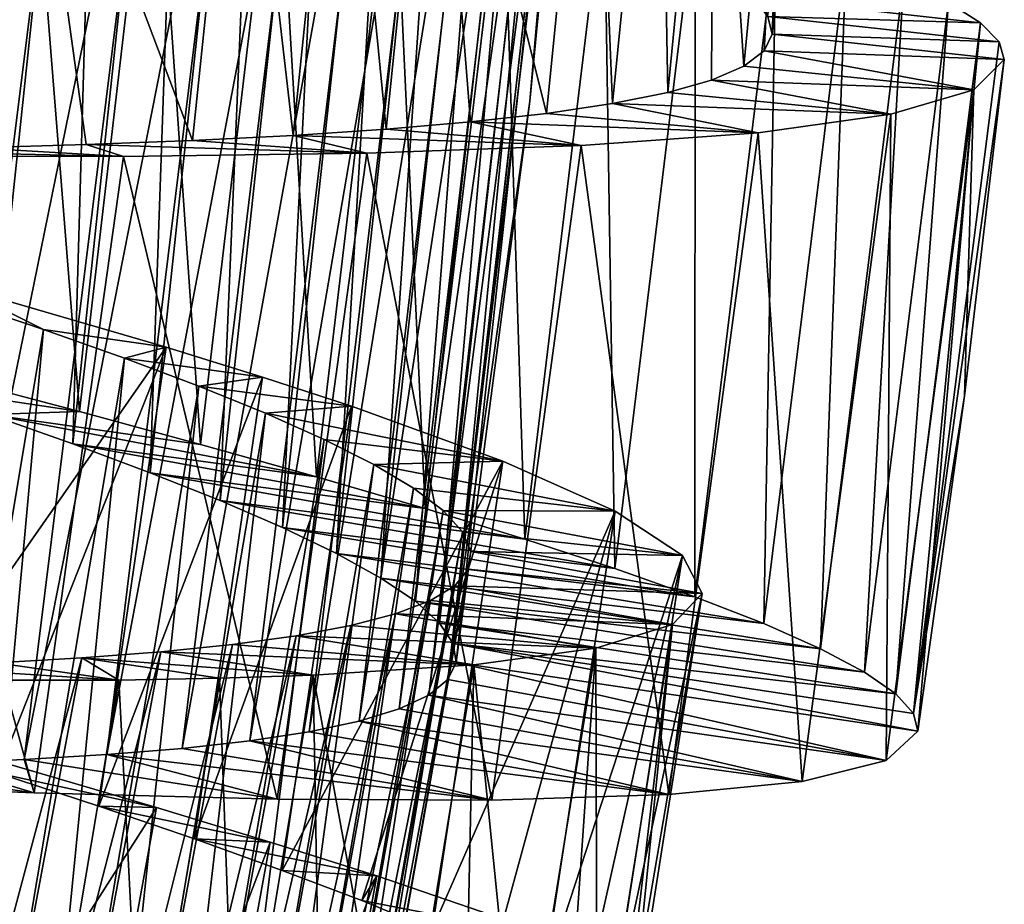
# Model space of a CAD drawing. Header units: millimetres. Extents: x -182 to 217, y -96 to 236.
# Tile 363 of 458: x 158.68 to 163.74, y -30.41 to -25.87. Entities that reach past the tile are written whole.
import ezdxf

# ---------------------------------------------------------------- set-up
doc = ezdxf.new("R2010")
doc.units = ezdxf.units.MM
doc.header["$LTSCALE"] = 52.148148
for name, color, linetype in [('966', 7, 'CONTINUOUS'), ('967', 7, 'CONTINUOUS'), ('968', 7, 'CONTINUOUS'), ('986', 7, 'CONTINUOUS'), ('987', 7, 'CONTINUOUS'), ('988', 7, 'CONTINUOUS'), ('993', 7, 'CONTINUOUS'), ('994', 7, 'CONTINUOUS'), ('995', 7, 'CONTINUOUS'), ('996', 7, 'CONTINUOUS'), ('998', 7, 'CONTINUOUS')]:
    doc.layers.add(name, color=color, linetype=linetype)

msp = doc.modelspace()

# ---------------------------------------------------------------- linework, layer by layer
at = {"layer": '966', "color": 7, "linetype": 'CONTINUOUS', "true_color": 0xaaaaaa}
for points in [[(160.9261, -29.1689, 6), (163.1369, -29.6724, 7.3858), (160.8843, -29.2568, 6.5083), (160.9261, -29.1689, 6)], [(163.2999, -29.5226, 6), (163.1369, -29.6724, 7.3858), (160.9261, -29.1689, 6), (163.2999, -29.5226, 6)], [(160.8843, -29.2568, 6.5083), (163.1369, -29.6724, 7.3858), (160.7861, -29.3369, 7.014), (160.8843, -29.2568, 6.5083)], [(160.7861, -29.3369, 7.014), (162.7055, -29.7807, 8.7179), (160.6337, -29.4082, 7.5057), (160.7861, -29.3369, 7.014)], [(163.1369, -29.6724, 7.3858), (162.7055, -29.7807, 8.7179), (160.7861, -29.3369, 7.014), (163.1369, -29.6724, 7.3858)], [(160.6337, -29.4082, 7.5057), (162.7055, -29.7807, 8.7179), (160.4286, -29.4708, 7.9772), (160.6337, -29.4082, 7.5057)], [(160.4286, -29.4708, 7.9772), (162.0202, -29.848, 9.9423), (160.1719, -29.5253, 8.4261), (160.4286, -29.4708, 7.9772)], [(162.7055, -29.7807, 8.7179), (162.0202, -29.848, 9.9423), (160.4286, -29.4708, 7.9772), (162.7055, -29.7807, 8.7179)], [(160.1719, -29.5253, 8.4261), (162.0202, -29.848, 9.9423), (159.8669, -29.572, 8.846), (160.1719, -29.5253, 8.4261)], [(159.8669, -29.572, 8.846), (161.11, -29.8772, 11.0098), (159.5192, -29.6109, 9.2291), (159.8669, -29.572, 8.846)], [(162.0202, -29.848, 9.9423), (161.11, -29.8772, 11.0098), (159.8669, -29.572, 8.846), (162.0202, -29.848, 9.9423)], [(159.1315, -29.6428, 9.572), (160.0066, -29.8722, 11.8793), (158.7068, -29.6682, 9.8722), (159.1315, -29.6428, 9.572)], [(159.5192, -29.6109, 9.2291), (161.11, -29.8772, 11.0098), (159.1315, -29.6428, 9.572), (159.5192, -29.6109, 9.2291)], [(161.11, -29.8772, 11.0098), (160.0066, -29.8722, 11.8793), (159.1315, -29.6428, 9.572), (161.11, -29.8772, 11.0098)], [(158.7574, -29.8391, 12.5152), (157.4064, -29.7846, 12.8929), (157.7753, -29.7025, 10.3244), (158.7574, -29.8391, 12.5152)], [(158.2524, -29.6879, 10.1243), (158.7574, -29.8391, 12.5152), (157.7753, -29.7025, 10.3244), (158.2524, -29.6879, 10.1243)], [(158.7068, -29.6682, 9.8722), (158.7574, -29.8391, 12.5152), (158.2524, -29.6879, 10.1243), (158.7068, -29.6682, 9.8722)], [(160.0066, -29.8722, 11.8793), (158.7574, -29.8391, 12.5152), (158.7068, -29.6682, 9.8722), (160.0066, -29.8722, 11.8793)]]:
    msp.add_3dface(points, dxfattribs=at)
at = {"layer": '967', "color": 7, "linetype": 'CONTINUOUS', "true_color": 0xaaaaaa}
for points in [[(162.5508, -25.942, 6), (162.5096, -26.027, 6.6036), (163.7438, -26.0713, 6), (162.5508, -25.942, 6)], [(162.5096, -26.027, 6.6036), (162.4052, -26.1056, 7.205), (163.5869, -26.2275, 7.3858), (162.5096, -26.027, 6.6036)], [(163.7438, -26.0713, 6), (162.5096, -26.027, 6.6036), (163.5869, -26.2275, 7.3858), (163.7438, -26.0713, 6)], [(162.4052, -26.1056, 7.205), (162.2392, -26.177, 7.7922), (163.5869, -26.2275, 7.3858), (162.4052, -26.1056, 7.205)], [(162.2392, -26.177, 7.7922), (162.0139, -26.2411, 8.3575), (163.1602, -26.3529, 8.7179), (162.2392, -26.177, 7.7922)], [(163.5869, -26.2275, 7.3858), (162.2392, -26.177, 7.7922), (163.1602, -26.3529, 8.7179), (163.5869, -26.2275, 7.3858)], [(162.0139, -26.2411, 8.3575), (161.7303, -26.2982, 8.898), (163.1602, -26.3529, 8.7179), (162.0139, -26.2411, 8.3575)], [(161.7303, -26.2982, 8.898), (161.3906, -26.3487, 9.4089), (162.4782, -26.4476, 9.9423), (161.7303, -26.2982, 8.898)], [(163.1602, -26.3529, 8.7179), (161.7303, -26.2982, 8.898), (162.4782, -26.4476, 9.9423), (163.1602, -26.3529, 8.7179)], [(161.3906, -26.3487, 9.4089), (161.0013, -26.3924, 9.8808), (162.4782, -26.4476, 9.9423), (161.3906, -26.3487, 9.4089)], [(161.0013, -26.3924, 9.8808), (160.5672, -26.4297, 10.308), (161.5699, -26.5132, 11.0098), (161.0013, -26.3924, 9.8808)], [(162.4782, -26.4476, 9.9423), (161.0013, -26.3924, 9.8808), (161.5699, -26.5132, 11.0098), (162.4782, -26.4476, 9.9423)], [(160.0888, -26.4613, 10.6898), (159.5714, -26.4876, 11.0219), (160.4672, -26.5523, 11.8793), (160.0888, -26.4613, 10.6898)], [(160.5672, -26.4297, 10.308), (160.0888, -26.4613, 10.6898), (161.5699, -26.5132, 11.0098), (160.5672, -26.4297, 10.308)], [(161.5699, -26.5132, 11.0098), (160.0888, -26.4613, 10.6898), (160.4672, -26.5523, 11.8793), (161.5699, -26.5132, 11.0098)], [(159.0249, -26.5089, 11.2976), (158.4535, -26.526, 11.5148), (159.2176, -26.5692, 12.5152), (159.0249, -26.5089, 11.2976)], [(159.5714, -26.4876, 11.0219), (159.0249, -26.5089, 11.2976), (160.4672, -26.5523, 11.8793), (159.5714, -26.4876, 11.0219)], [(160.4672, -26.5523, 11.8793), (159.0249, -26.5089, 11.2976), (159.2176, -26.5692, 12.5152), (160.4672, -26.5523, 11.8793)], [(158.4535, -26.526, 11.5148), (157.8601, -26.5395, 11.6723), (159.2176, -26.5692, 12.5152), (158.4535, -26.526, 11.5148)], [(159.2176, -26.5692, 12.5152), (157.8601, -26.5395, 11.6723), (157.8655, -26.5687, 12.8929), (159.2176, -26.5692, 12.5152)], [(158.1357, -29.5487, -0.7369), (158.5719, -29.7377, 0.7021), (159.3868, -29.914, -0.2292), (158.1357, -29.5487, -0.7369)], [(158.5719, -29.7377, 0.7021), (159.0912, -29.9083, 0.9775), (159.3868, -29.914, -0.2292), (158.5719, -29.7377, 0.7021)], [(159.0912, -29.9083, 0.9775), (159.5816, -30.0757, 1.3095), (159.9713, -30.0924, 0.1207), (159.0912, -29.9083, 0.9775)], [(159.3868, -29.914, -0.2292), (159.0912, -29.9083, 0.9775), (159.9713, -30.0924, 0.1207), (159.3868, -29.914, -0.2292)], [(159.5816, -30.0757, 1.3095), (160.0334, -30.2377, 1.6917), (160.5189, -30.2661, 0.5294), (159.5816, -30.0757, 1.3095)], [(159.9713, -30.0924, 0.1207), (159.5816, -30.0757, 1.3095), (160.5189, -30.2661, 0.5294), (159.9713, -30.0924, 0.1207)], [(160.0334, -30.2377, 1.6917), (160.4415, -30.3931, 2.1199), (160.5189, -30.2661, 0.5294), (160.0334, -30.2377, 1.6917)], [(160.5189, -30.2661, 0.5294), (160.4415, -30.3931, 2.1199), (161.4737, -30.5929, 1.5002), (160.5189, -30.2661, 0.5294)], [(160.4415, -30.3931, 2.1199), (160.8039, -30.5422, 2.592), (161.4737, -30.5929, 1.5002), (160.4415, -30.3931, 2.1199)]]:
    msp.add_3dface(points, dxfattribs=at)
at = {"layer": '968', "color": 7, "linetype": 'CONTINUOUS', "true_color": 0xaaaaaa}
for points in [[(163.7438, -26.0713, 6), (163.5869, -26.2275, 7.3858), (163.5391, -27.7991, 6), (163.7438, -26.0713, 6)], [(163.1369, -29.6724, 7.3858), (163.2999, -29.5226, 6), (163.5869, -26.2275, 7.3858), (163.1369, -29.6724, 7.3858)], [(163.1369, -29.6724, 7.3858), (163.5869, -26.2275, 7.3858), (163.1602, -26.3529, 8.7179), (163.1369, -29.6724, 7.3858)], [(163.5869, -26.2275, 7.3858), (163.2999, -29.5226, 6), (163.5391, -27.7991, 6), (163.5869, -26.2275, 7.3858)], [(162.7055, -29.7807, 8.7179), (163.1602, -26.3529, 8.7179), (162.4782, -26.4476, 9.9423), (162.7055, -29.7807, 8.7179)], [(162.7055, -29.7807, 8.7179), (163.1369, -29.6724, 7.3858), (163.1602, -26.3529, 8.7179), (162.7055, -29.7807, 8.7179)], [(162.0202, -29.848, 9.9423), (162.4782, -26.4476, 9.9423), (161.5699, -26.5132, 11.0098), (162.0202, -29.848, 9.9423)], [(162.0202, -29.848, 9.9423), (162.7055, -29.7807, 8.7179), (162.4782, -26.4476, 9.9423), (162.0202, -29.848, 9.9423)], [(161.11, -29.8772, 11.0098), (161.5699, -26.5132, 11.0098), (160.4672, -26.5523, 11.8793), (161.11, -29.8772, 11.0098)], [(161.11, -29.8772, 11.0098), (162.0202, -29.848, 9.9423), (161.5699, -26.5132, 11.0098), (161.11, -29.8772, 11.0098)], [(160.0066, -29.8722, 11.8793), (160.4672, -26.5523, 11.8793), (159.2176, -26.5692, 12.5152), (160.0066, -29.8722, 11.8793)], [(160.0066, -29.8722, 11.8793), (161.11, -29.8772, 11.0098), (160.4672, -26.5523, 11.8793), (160.0066, -29.8722, 11.8793)], [(157.4064, -29.7846, 12.8929), (158.7574, -29.8391, 12.5152), (157.8655, -26.5687, 12.8929), (157.4064, -29.7846, 12.8929)], [(158.7574, -29.8391, 12.5152), (159.2176, -26.5692, 12.5152), (157.8655, -26.5687, 12.8929), (158.7574, -29.8391, 12.5152)], [(158.7574, -29.8391, 12.5152), (160.0066, -29.8722, 11.8793), (159.2176, -26.5692, 12.5152), (158.7574, -29.8391, 12.5152)], [(157.5572, -32.773, -0.7369), (158.1357, -29.5487, -0.7369), (159.3868, -29.914, -0.2292), (157.5572, -32.773, -0.7369)], [(158.7927, -33.1881, -0.2292), (157.5572, -32.773, -0.7369), (159.3868, -29.914, -0.2292), (158.7927, -33.1881, -0.2292)], [(158.7927, -33.1881, -0.2292), (159.3868, -29.914, -0.2292), (159.9713, -30.0924, 0.1207), (158.7927, -33.1881, -0.2292)], [(159.3695, -33.3897, 0.1207), (158.7927, -33.1881, -0.2292), (159.9713, -30.0924, 0.1207), (159.3695, -33.3897, 0.1207)], [(159.3695, -33.3897, 0.1207), (159.9713, -30.0924, 0.1207), (160.5189, -30.2661, 0.5294), (159.3695, -33.3897, 0.1207)], [(159.9098, -33.5852, 0.5294), (159.3695, -33.3897, 0.1207), (160.5189, -30.2661, 0.5294), (159.9098, -33.5852, 0.5294)], [(159.9098, -33.5852, 0.5294), (160.5189, -30.2661, 0.5294), (161.4737, -30.5929, 1.5002), (159.9098, -33.5852, 0.5294)]]:
    msp.add_3dface(points, dxfattribs=at)
at = {"layer": '986', "color": 7, "linetype": 'CONTINUOUS', "true_color": 0xaaaaaa}
for points in [[(161.3052, -26.2857, 6), (160.8843, -29.2568, 6.5083), (161.585, -23.3912, 6), (161.3052, -26.2857, 6)], [(161.585, -23.3912, 6), (160.8843, -29.2568, 6.5083), (161.5493, -23.4818, 6.5083), (161.585, -23.3912, 6)], [(160.8843, -29.2568, 6.5083), (160.7861, -29.3369, 7.014), (161.5493, -23.4818, 6.5083), (160.8843, -29.2568, 6.5083)], [(161.5493, -23.4818, 6.5083), (160.7861, -29.3369, 7.014), (161.4569, -23.5684, 7.014), (161.5493, -23.4818, 6.5083)], [(160.7861, -29.3369, 7.014), (160.6337, -29.4082, 7.5057), (161.4569, -23.5684, 7.014), (160.7861, -29.3369, 7.014)], [(161.4569, -23.5684, 7.014), (160.6337, -29.4082, 7.5057), (161.3097, -23.65, 7.5057), (161.4569, -23.5684, 7.014)], [(160.6337, -29.4082, 7.5057), (160.4286, -29.4708, 7.9772), (161.3097, -23.65, 7.5057), (160.6337, -29.4082, 7.5057)], [(161.3097, -23.65, 7.5057), (160.4286, -29.4708, 7.9772), (161.1094, -23.7266, 7.9772), (161.3097, -23.65, 7.5057)], [(160.4286, -29.4708, 7.9772), (160.1719, -29.5253, 8.4261), (161.1094, -23.7266, 7.9772), (160.4286, -29.4708, 7.9772)], [(161.1094, -23.7266, 7.9772), (160.1719, -29.5253, 8.4261), (160.857, -23.7986, 8.4261), (161.1094, -23.7266, 7.9772)], [(160.1719, -29.5253, 8.4261), (159.8669, -29.572, 8.846), (160.857, -23.7986, 8.4261), (160.1719, -29.5253, 8.4261)], [(160.857, -23.7986, 8.4261), (159.8669, -29.572, 8.846), (160.556, -23.8662, 8.846), (160.857, -23.7986, 8.4261)], [(159.8669, -29.572, 8.846), (159.5192, -29.6109, 9.2291), (160.556, -23.8662, 8.846), (159.8669, -29.572, 8.846)], [(160.556, -23.8662, 8.846), (159.5192, -29.6109, 9.2291), (160.2117, -23.9289, 9.2291), (160.556, -23.8662, 8.846)], [(159.5192, -29.6109, 9.2291), (159.1315, -29.6428, 9.572), (160.2117, -23.9289, 9.2291), (159.5192, -29.6109, 9.2291)], [(160.2117, -23.9289, 9.2291), (159.1315, -29.6428, 9.572), (159.8272, -23.9873, 9.572), (160.2117, -23.9289, 9.2291)], [(159.1315, -29.6428, 9.572), (158.7068, -29.6682, 9.8722), (159.8272, -23.9873, 9.572), (159.1315, -29.6428, 9.572)], [(159.8272, -23.9873, 9.572), (158.7068, -29.6682, 9.8722), (159.4053, -24.0418, 9.8722), (159.8272, -23.9873, 9.572)], [(158.7068, -29.6682, 9.8722), (158.2524, -29.6879, 10.1243), (159.4053, -24.0418, 9.8722), (158.7068, -29.6682, 9.8722)], [(159.4053, -24.0418, 9.8722), (158.2524, -29.6879, 10.1243), (158.9532, -24.0927, 10.1243), (159.4053, -24.0418, 9.8722)], [(158.2524, -29.6879, 10.1243), (157.7753, -29.7025, 10.3244), (158.9532, -24.0927, 10.1243), (158.2524, -29.6879, 10.1243)], [(158.9532, -24.0927, 10.1243), (157.7753, -29.7025, 10.3244), (158.4783, -24.14, 10.3244), (158.9532, -24.0927, 10.1243)], [(160.9261, -29.1689, 6), (160.8843, -29.2568, 6.5083), (161.3052, -26.2857, 6), (160.9261, -29.1689, 6)], [(158.3644, -27.3098, 1.7691), (157.8746, -33.0364, 1.9954), (158.8064, -27.4593, 1.9954), (158.3644, -27.3098, 1.7691)], [(157.8746, -33.0364, 1.9954), (158.2794, -33.2121, 2.2723), (158.8064, -27.4593, 1.9954), (157.8746, -33.0364, 1.9954)], [(158.8064, -27.4593, 1.9954), (158.2794, -33.2121, 2.2723), (159.2223, -27.6067, 2.2723), (158.8064, -27.4593, 1.9954)], [(158.2794, -33.2121, 2.2723), (158.6504, -33.3815, 2.5943), (159.2223, -27.6067, 2.2723), (158.2794, -33.2121, 2.2723)], [(159.2223, -27.6067, 2.2723), (158.6504, -33.3815, 2.5943), (159.604, -27.7502, 2.5943), (159.2223, -27.6067, 2.2723)], [(158.6504, -33.3815, 2.5943), (158.9825, -33.5436, 2.9576), (159.604, -27.7502, 2.5943), (158.6504, -33.3815, 2.5943)], [(159.604, -27.7502, 2.5943), (158.9825, -33.5436, 2.9576), (159.9465, -27.8891, 2.9576), (159.604, -27.7502, 2.5943)], [(158.9825, -33.5436, 2.9576), (159.2737, -33.6983, 3.3598), (159.9465, -27.8891, 2.9576), (158.9825, -33.5436, 2.9576)], [(159.9465, -27.8891, 2.9576), (159.2737, -33.6983, 3.3598), (160.2476, -28.0234, 3.3598), (159.9465, -27.8891, 2.9576)], [(159.2737, -33.6983, 3.3598), (159.5196, -33.8444, 3.7953), (160.2476, -28.0234, 3.3598), (159.2737, -33.6983, 3.3598)], [(160.2476, -28.0234, 3.3598), (159.5196, -33.8444, 3.7953), (160.503, -28.1523, 3.7953), (160.2476, -28.0234, 3.3598)], [(159.5196, -33.8444, 3.7953), (159.7155, -33.9802, 4.2558), (160.503, -28.1523, 3.7953), (159.5196, -33.8444, 3.7953)], [(160.503, -28.1523, 3.7953), (159.7155, -33.9802, 4.2558), (160.7077, -28.2744, 4.2558), (160.503, -28.1523, 3.7953)], [(159.7155, -33.9802, 4.2558), (159.8595, -34.1056, 4.7378), (160.7077, -28.2744, 4.2558), (159.7155, -33.9802, 4.2558)], [(160.7077, -28.2744, 4.2558), (159.8595, -34.1056, 4.7378), (160.86, -28.3896, 4.7378), (160.7077, -28.2744, 4.2558)], [(159.8595, -34.1056, 4.7378), (159.9506, -34.2206, 5.238), (160.86, -28.3896, 4.7378), (159.8595, -34.1056, 4.7378)], [(160.86, -28.3896, 4.7378), (159.9506, -34.2206, 5.238), (160.9588, -28.4981, 5.238), (160.86, -28.3896, 4.7378)], [(159.9506, -34.2206, 5.238), (159.9867, -34.3239, 5.7458), (160.9588, -28.4981, 5.238), (159.9506, -34.2206, 5.238)], [(160.9588, -28.4981, 5.238), (159.9867, -34.3239, 5.7458), (161.0019, -28.5986, 5.7458), (160.9588, -28.4981, 5.238)], [(159.9867, -34.3239, 5.7458), (159.9672, -34.4149, 6.2542), (161.0019, -28.5986, 5.7458), (159.9867, -34.3239, 5.7458)], [(161.0019, -28.5986, 5.7458), (159.9672, -34.4149, 6.2542), (160.9888, -28.6907, 6.2542), (161.0019, -28.5986, 5.7458)], [(159.9672, -34.4149, 6.2542), (159.8921, -34.4944, 6.7621), (160.9888, -28.6907, 6.2542), (159.9672, -34.4149, 6.2542)], [(160.9888, -28.6907, 6.2542), (159.8921, -34.4944, 6.7621), (160.9193, -28.7752, 6.7621), (160.9888, -28.6907, 6.2542)], [(159.8921, -34.4944, 6.7621), (159.762, -34.5622, 7.2622), (160.9193, -28.7752, 6.7621), (159.8921, -34.4944, 6.7621)], [(160.9193, -28.7752, 6.7621), (159.762, -34.5622, 7.2622), (160.7941, -28.8517, 7.2622), (160.9193, -28.7752, 6.7621)], [(159.762, -34.5622, 7.2622), (159.5793, -34.6177, 7.7442), (160.7941, -28.8517, 7.2622), (159.762, -34.5622, 7.2622)], [(160.7941, -28.8517, 7.2622), (159.5793, -34.6177, 7.7442), (160.6157, -28.9197, 7.7442), (160.7941, -28.8517, 7.2622)], [(159.5793, -34.6177, 7.7442), (159.345, -34.6617, 8.2048), (160.6157, -28.9197, 7.7442), (159.5793, -34.6177, 7.7442)], [(160.6157, -28.9197, 7.7442), (159.345, -34.6617, 8.2048), (160.385, -28.9797, 8.2048), (160.6157, -28.9197, 7.7442)], [(159.345, -34.6617, 8.2048), (159.0608, -34.6946, 8.6403), (160.385, -28.9797, 8.2048), (159.345, -34.6617, 8.2048)], [(160.385, -28.9797, 8.2048), (159.0608, -34.6946, 8.6403), (160.1037, -29.0321, 8.6403), (160.385, -28.9797, 8.2048)], [(159.0608, -34.6946, 8.6403), (158.7319, -34.7169, 9.0425), (160.1037, -29.0321, 8.6403), (159.0608, -34.6946, 8.6403)], [(160.1037, -29.0321, 8.6403), (158.7319, -34.7169, 9.0425), (159.7771, -29.0769, 9.0425), (160.1037, -29.0321, 8.6403)], [(158.7319, -34.7169, 9.0425), (158.3625, -34.7291, 9.4057), (159.7771, -29.0769, 9.0425), (158.7319, -34.7169, 9.0425)], [(159.7771, -29.0769, 9.0425), (158.3625, -34.7291, 9.4057), (159.4094, -29.1144, 9.4057), (159.7771, -29.0769, 9.0425)], [(157.9547, -34.7322, 9.7278), (157.5134, -34.7272, 10.0046), (159.0028, -29.1455, 9.7278), (157.9547, -34.7322, 9.7278)], [(159.0028, -29.1455, 9.7278), (157.5134, -34.7272, 10.0046), (158.5622, -29.1708, 10.0046), (159.0028, -29.1455, 9.7278)], [(158.3625, -34.7291, 9.4057), (157.9547, -34.7322, 9.7278), (159.4094, -29.1144, 9.4057), (158.3625, -34.7291, 9.4057)], [(159.4094, -29.1144, 9.4057), (157.9547, -34.7322, 9.7278), (159.0028, -29.1455, 9.7278), (159.4094, -29.1144, 9.4057)]]:
    msp.add_3dface(points, dxfattribs=at)
at = {"layer": '987', "color": 7, "linetype": 'CONTINUOUS', "true_color": 0xaaaaaa}
for points in [[(158.3644, -27.3098, 1.7691), (158.8064, -27.4593, 1.9954), (158.3647, -27.2372, 0.4853), (158.3644, -27.3098, 1.7691)], [(158.3647, -27.2372, 0.4853), (158.8064, -27.4593, 1.9954), (159.4371, -27.5502, 0.9775), (158.3647, -27.2372, 0.4853)], [(158.8064, -27.4593, 1.9954), (159.2223, -27.6067, 2.2723), (159.4371, -27.5502, 0.9775), (158.8064, -27.4593, 1.9954)], [(159.4371, -27.5502, 0.9775), (159.2223, -27.6067, 2.2723), (159.932, -27.7035, 1.3095), (159.4371, -27.5502, 0.9775)], [(159.2223, -27.6067, 2.2723), (159.604, -27.7502, 2.5943), (159.932, -27.7035, 1.3095), (159.2223, -27.6067, 2.2723)], [(159.932, -27.7035, 1.3095), (159.604, -27.7502, 2.5943), (160.3884, -27.8524, 1.6917), (159.932, -27.7035, 1.3095)], [(159.604, -27.7502, 2.5943), (159.9465, -27.8891, 2.9576), (160.3884, -27.8524, 1.6917), (159.604, -27.7502, 2.5943)], [(160.3884, -27.8524, 1.6917), (159.9465, -27.8891, 2.9576), (161.1673, -28.1347, 2.592), (160.3884, -27.8524, 1.6917)], [(159.9465, -27.8891, 2.9576), (160.2476, -28.0234, 3.3598), (161.1673, -28.1347, 2.592), (159.9465, -27.8891, 2.9576)], [(160.2476, -28.0234, 3.3598), (160.503, -28.1523, 3.7953), (161.1673, -28.1347, 2.592), (160.2476, -28.0234, 3.3598)], [(161.1673, -28.1347, 2.592), (160.503, -28.1523, 3.7953), (161.7441, -28.3927, 3.6426), (161.1673, -28.1347, 2.592)], [(160.503, -28.1523, 3.7953), (160.7077, -28.2744, 4.2558), (161.7441, -28.3927, 3.6426), (160.503, -28.1523, 3.7953)], [(160.7077, -28.2744, 4.2558), (160.86, -28.3896, 4.7378), (161.7441, -28.3927, 3.6426), (160.7077, -28.2744, 4.2558)], [(160.86, -28.3896, 4.7378), (160.9588, -28.4981, 5.238), (162.0895, -28.6203, 4.7938), (160.86, -28.3896, 4.7378)], [(161.7441, -28.3927, 3.6426), (160.86, -28.3896, 4.7378), (162.0895, -28.6203, 4.7938), (161.7441, -28.3927, 3.6426)], [(160.9588, -28.4981, 5.238), (161.0019, -28.5986, 5.7458), (162.0895, -28.6203, 4.7938), (160.9588, -28.4981, 5.238)], [(161.0019, -28.5986, 5.7458), (160.9888, -28.6907, 6.2542), (162.1904, -28.8151, 6), (161.0019, -28.5986, 5.7458)], [(162.0895, -28.6203, 4.7938), (161.0019, -28.5986, 5.7458), (162.1904, -28.8151, 6), (162.0895, -28.6203, 4.7938)], [(160.9888, -28.6907, 6.2542), (160.9193, -28.7752, 6.7621), (162.1904, -28.8151, 6), (160.9888, -28.6907, 6.2542)], [(160.9193, -28.7752, 6.7621), (160.7941, -28.8517, 7.2622), (162.039, -28.9739, 7.2062), (160.9193, -28.7752, 6.7621)], [(162.1904, -28.8151, 6), (160.9193, -28.7752, 6.7621), (162.039, -28.9739, 7.2062), (162.1904, -28.8151, 6)], [(160.7941, -28.8517, 7.2622), (160.6157, -28.9197, 7.7442), (162.039, -28.9739, 7.2062), (160.7941, -28.8517, 7.2622)], [(160.6157, -28.9197, 7.7442), (160.385, -28.9797, 8.2048), (161.6438, -29.0959, 8.3574), (160.6157, -28.9197, 7.7442)], [(162.039, -28.9739, 7.2062), (160.6157, -28.9197, 7.7442), (161.6438, -29.0959, 8.3574), (162.039, -28.9739, 7.2062)], [(160.385, -28.9797, 8.2048), (160.1037, -29.0321, 8.6403), (161.6438, -29.0959, 8.3574), (160.385, -28.9797, 8.2048)], [(160.1037, -29.0321, 8.6403), (159.7771, -29.0769, 9.0425), (161.0179, -29.1823, 9.4079), (160.1037, -29.0321, 8.6403)], [(161.6438, -29.0959, 8.3574), (160.1037, -29.0321, 8.6403), (161.0179, -29.1823, 9.4079), (161.6438, -29.0959, 8.3574)], [(159.7771, -29.0769, 9.0425), (159.4094, -29.1144, 9.4057), (161.0179, -29.1823, 9.4079), (159.7771, -29.0769, 9.0425)], [(159.0028, -29.1455, 9.7278), (158.5622, -29.1708, 10.0046), (159.1932, -29.2598, 11.0225), (159.0028, -29.1455, 9.7278)], [(159.4094, -29.1144, 9.4057), (159.0028, -29.1455, 9.7278), (160.1911, -29.2356, 10.3083), (159.4094, -29.1144, 9.4057)], [(160.1911, -29.2356, 10.3083), (159.0028, -29.1455, 9.7278), (159.7113, -29.251, 10.6905), (160.1911, -29.2356, 10.3083)], [(159.7113, -29.251, 10.6905), (159.0028, -29.1455, 9.7278), (159.1932, -29.2598, 11.0225), (159.7113, -29.251, 10.6905)], [(161.0179, -29.1823, 9.4079), (159.4094, -29.1144, 9.4057), (160.1911, -29.2356, 10.3083), (161.0179, -29.1823, 9.4079)], [(159.1932, -29.2598, 11.0225), (158.0961, -29.1907, 10.2309), (158.0761, -29.2605, 11.5147), (159.1932, -29.2598, 11.0225)], [(158.5622, -29.1708, 10.0046), (158.0961, -29.1907, 10.2309), (159.1932, -29.2598, 11.0225), (158.5622, -29.1708, 10.0046)]]:
    msp.add_3dface(points, dxfattribs=at)
at = {"layer": '988', "color": 7, "linetype": 'CONTINUOUS', "true_color": 0xaaaaaa}
for points in [[(162.4052, -26.1056, 7.205), (162.6404, -23.6539, 7.205), (162.2532, -23.8005, 8.3575), (162.4052, -26.1056, 7.205)], [(162.4052, -26.1056, 7.205), (162.5096, -26.027, 6.6036), (162.6404, -23.6539, 7.205), (162.4052, -26.1056, 7.205)], [(162.5096, -26.027, 6.6036), (162.5508, -25.942, 6), (162.6404, -23.6539, 7.205), (162.5096, -26.027, 6.6036)], [(162.6404, -23.6539, 7.205), (162.5508, -25.942, 6), (162.6748, -24.7149, 6), (162.6404, -23.6539, 7.205)], [(162.0139, -26.2411, 8.3575), (162.2532, -23.8005, 8.3575), (161.9713, -23.8658, 8.898), (162.0139, -26.2411, 8.3575)], [(162.0139, -26.2411, 8.3575), (162.2392, -26.177, 7.7922), (162.2532, -23.8005, 8.3575), (162.0139, -26.2411, 8.3575)], [(162.2392, -26.177, 7.7922), (162.4052, -26.1056, 7.205), (162.2532, -23.8005, 8.3575), (162.2392, -26.177, 7.7922)], [(161.7303, -26.2982, 8.898), (161.9713, -23.8658, 8.898), (161.6332, -23.926, 9.4089), (161.7303, -26.2982, 8.898)], [(161.7303, -26.2982, 8.898), (162.0139, -26.2411, 8.3575), (161.9713, -23.8658, 8.898), (161.7303, -26.2982, 8.898)], [(161.3906, -26.3487, 9.4089), (161.6332, -23.926, 9.4089), (160.8124, -24.0307, 10.308), (161.3906, -26.3487, 9.4089)], [(161.3906, -26.3487, 9.4089), (161.7303, -26.2982, 8.898), (161.6332, -23.926, 9.4089), (161.3906, -26.3487, 9.4089)], [(160.5672, -26.4297, 10.308), (160.8124, -24.0307, 10.308), (160.3352, -24.076, 10.6898), (160.5672, -26.4297, 10.308)], [(160.5672, -26.4297, 10.308), (161.0013, -26.3924, 9.8808), (160.8124, -24.0307, 10.308), (160.5672, -26.4297, 10.308)], [(161.0013, -26.3924, 9.8808), (161.3906, -26.3487, 9.4089), (160.8124, -24.0307, 10.308), (161.0013, -26.3924, 9.8808)], [(160.0888, -26.4613, 10.6898), (160.3352, -24.076, 10.6898), (159.8188, -24.1171, 11.0219), (160.0888, -26.4613, 10.6898)], [(160.0888, -26.4613, 10.6898), (160.5672, -26.4297, 10.308), (160.3352, -24.076, 10.6898), (160.0888, -26.4613, 10.6898)], [(159.5714, -26.4876, 11.0219), (159.8188, -24.1171, 11.0219), (158.7024, -24.1876, 11.5148), (159.5714, -26.4876, 11.0219)], [(159.5714, -26.4876, 11.0219), (160.0888, -26.4613, 10.6898), (159.8188, -24.1171, 11.0219), (159.5714, -26.4876, 11.0219)], [(158.4535, -26.526, 11.5148), (158.7024, -24.1876, 11.5148), (158.1096, -24.2182, 11.6723), (158.4535, -26.526, 11.5148)], [(158.4535, -26.526, 11.5148), (159.0249, -26.5089, 11.2976), (158.7024, -24.1876, 11.5148), (158.4535, -26.526, 11.5148)], [(159.0249, -26.5089, 11.2976), (159.5714, -26.4876, 11.0219), (158.7024, -24.1876, 11.5148), (159.0249, -26.5089, 11.2976)], [(158.0283, -29.5646, 0.4853), (158.3647, -27.2372, 0.4853), (159.4371, -27.5502, 0.9775), (158.0283, -29.5646, 0.4853)], [(158.5719, -29.7377, 0.7021), (158.0283, -29.5646, 0.4853), (159.4371, -27.5502, 0.9775), (158.5719, -29.7377, 0.7021)], [(159.0912, -29.9083, 0.9775), (158.5719, -29.7377, 0.7021), (159.4371, -27.5502, 0.9775), (159.0912, -29.9083, 0.9775)], [(159.0912, -29.9083, 0.9775), (159.4371, -27.5502, 0.9775), (159.932, -27.7035, 1.3095), (159.0912, -29.9083, 0.9775)], [(159.5816, -30.0757, 1.3095), (159.0912, -29.9083, 0.9775), (159.932, -27.7035, 1.3095), (159.5816, -30.0757, 1.3095)], [(159.5816, -30.0757, 1.3095), (159.932, -27.7035, 1.3095), (160.3884, -27.8524, 1.6917), (159.5816, -30.0757, 1.3095)], [(160.0334, -30.2377, 1.6917), (159.5816, -30.0757, 1.3095), (160.3884, -27.8524, 1.6917), (160.0334, -30.2377, 1.6917)], [(160.0334, -30.2377, 1.6917), (160.3884, -27.8524, 1.6917), (161.1673, -28.1347, 2.592), (160.0334, -30.2377, 1.6917)], [(160.4415, -30.3931, 2.1199), (160.0334, -30.2377, 1.6917), (161.1673, -28.1347, 2.592), (160.4415, -30.3931, 2.1199)], [(160.8039, -30.5422, 2.592), (160.4415, -30.3931, 2.1199), (161.1673, -28.1347, 2.592), (160.8039, -30.5422, 2.592)], [(160.8039, -30.5422, 2.592), (161.1673, -28.1347, 2.592), (161.7441, -28.3927, 3.6426), (160.8039, -30.5422, 2.592)], [(161.1165, -30.6841, 3.1031), (160.8039, -30.5422, 2.592), (161.7441, -28.3927, 3.6426), (161.1165, -30.6841, 3.1031)], [(161.373, -30.8167, 3.6426), (161.1165, -30.6841, 3.1031), (161.7441, -28.3927, 3.6426), (161.373, -30.8167, 3.6426)], [(161.373, -30.8167, 3.6426), (161.7441, -28.3927, 3.6426), (162.0895, -28.6203, 4.7938), (161.373, -30.8167, 3.6426)], [(161.5717, -30.9399, 4.2066), (161.373, -30.8167, 3.6426), (162.0895, -28.6203, 4.7938), (161.5717, -30.9399, 4.2066)], [(161.7117, -31.0542, 4.7938), (161.5717, -30.9399, 4.2066), (162.0895, -28.6203, 4.7938), (161.7117, -31.0542, 4.7938)], [(161.7117, -31.0542, 4.7938), (162.0895, -28.6203, 4.7938), (162.1904, -28.8151, 6), (161.7117, -31.0542, 4.7938)], [(161.7907, -31.1585, 5.3949), (161.7117, -31.0542, 4.7938), (162.1904, -28.8151, 6), (161.7907, -31.1585, 5.3949)], [(161.807, -31.2518, 6), (161.7907, -31.1585, 5.3949), (162.1904, -28.8151, 6), (161.807, -31.2518, 6)], [(161.807, -31.2518, 6), (162.1904, -28.8151, 6), (162.039, -28.9739, 7.2062), (161.807, -31.2518, 6)], [(161.6512, -31.4061, 7.2062), (162.039, -28.9739, 7.2062), (161.6438, -29.0959, 8.3574), (161.6512, -31.4061, 7.2062)], [(161.6512, -31.4061, 7.2062), (161.7604, -31.3342, 6.605), (162.039, -28.9739, 7.2062), (161.6512, -31.4061, 7.2062)], [(161.7604, -31.3342, 6.605), (161.807, -31.2518, 6), (162.039, -28.9739, 7.2062), (161.7604, -31.3342, 6.605)], [(161.2526, -31.5167, 8.3574), (161.6438, -29.0959, 8.3574), (161.0179, -29.1823, 9.4079), (161.2526, -31.5167, 8.3574)], [(161.2526, -31.5167, 8.3574), (161.4809, -31.467, 7.7935), (161.6438, -29.0959, 8.3574), (161.2526, -31.5167, 8.3574)], [(161.4809, -31.467, 7.7935), (161.6512, -31.4061, 7.2062), (161.6438, -29.0959, 8.3574), (161.4809, -31.467, 7.7935)], [(160.6244, -31.5852, 9.4079), (161.0179, -29.1823, 9.4079), (160.1911, -29.2356, 10.3083), (160.6244, -31.5852, 9.4079)], [(160.6244, -31.5852, 9.4079), (160.9664, -31.556, 8.8969), (161.0179, -29.1823, 9.4079), (160.6244, -31.5852, 9.4079)], [(160.9664, -31.556, 8.8969), (161.2526, -31.5167, 8.3574), (161.0179, -29.1823, 9.4079), (160.9664, -31.556, 8.8969)], [(159.7965, -31.6147, 10.3083), (160.1911, -29.2356, 10.3083), (159.7113, -29.251, 10.6905), (159.7965, -31.6147, 10.3083)], [(159.7965, -31.6147, 10.3083), (160.233, -31.6045, 9.8801), (160.1911, -29.2356, 10.3083), (159.7965, -31.6147, 10.3083)], [(160.233, -31.6045, 9.8801), (160.6244, -31.5852, 9.4079), (160.1911, -29.2356, 10.3083), (160.233, -31.6045, 9.8801)], [(158.7983, -31.6102, 11.0225), (159.1932, -29.2598, 11.0225), (158.0761, -29.2605, 11.5147), (158.7983, -31.6102, 11.0225)], [(158.2519, -31.5973, 11.2979), (158.7983, -31.6102, 11.0225), (158.0761, -29.2605, 11.5147), (158.2519, -31.5973, 11.2979)], [(158.7983, -31.6102, 11.0225), (159.3164, -31.6163, 10.6905), (159.1932, -29.2598, 11.0225), (158.7983, -31.6102, 11.0225)], [(159.3164, -31.6163, 10.6905), (159.7113, -29.251, 10.6905), (159.1932, -29.2598, 11.0225), (159.3164, -31.6163, 10.6905)], [(159.3164, -31.6163, 10.6905), (159.7965, -31.6147, 10.3083), (159.7113, -29.251, 10.6905), (159.3164, -31.6163, 10.6905)]]:
    msp.add_3dface(points, dxfattribs=at)
at = {"layer": '993', "color": 7, "linetype": 'CONTINUOUS', "true_color": 0xaaaaaa}
for points in [[(158.9905, -27.8804, -0.5377), (158.0786, -27.7434, 1.6797), (158.3407, -27.7091, -0.7549), (158.9905, -27.8804, -0.5377)], [(158.529, -27.896, 1.8804), (158.0786, -27.7434, 1.6797), (158.9905, -27.8804, -0.5377), (158.529, -27.896, 1.8804)], [(159.6134, -28.049, -0.2552), (158.529, -27.896, 1.8804), (158.9905, -27.8804, -0.5377), (159.6134, -28.049, -0.2552)], [(158.9565, -28.047, 2.133), (158.529, -27.896, 1.8804), (160.2084, -28.2156, 0.0922), (158.9565, -28.047, 2.133)], [(160.2084, -28.2156, 0.0922), (158.529, -27.896, 1.8804), (159.6134, -28.049, -0.2552), (160.2084, -28.2156, 0.0922)], [(159.3539, -28.1947, 2.4333), (158.9565, -28.047, 2.133), (160.767, -28.3785, 0.5), (159.3539, -28.1947, 2.4333)], [(160.767, -28.3785, 0.5), (158.9565, -28.047, 2.133), (160.2084, -28.2156, 0.0922), (160.767, -28.3785, 0.5)], [(159.714, -28.3378, 2.7761), (159.3539, -28.1947, 2.4333), (161.2795, -28.5357, 0.9611), (159.714, -28.3378, 2.7761)], [(161.2795, -28.5357, 0.9611), (159.3539, -28.1947, 2.4333), (160.767, -28.3785, 0.5), (161.2795, -28.5357, 0.9611)], [(160.0341, -28.4761, 3.159), (159.714, -28.3378, 2.7761), (161.7422, -28.6868, 1.4723), (160.0341, -28.4761, 3.159)], [(161.7422, -28.6868, 1.4723), (159.714, -28.3378, 2.7761), (161.2795, -28.5357, 0.9611), (161.7422, -28.6868, 1.4723)], [(160.3112, -28.6093, 3.5783), (160.0341, -28.4761, 3.159), (162.1536, -28.8319, 2.0317), (160.3112, -28.6093, 3.5783)], [(162.1536, -28.8319, 2.0317), (160.0341, -28.4761, 3.159), (161.7422, -28.6868, 1.4723), (162.1536, -28.8319, 2.0317)], [(160.5399, -28.736, 4.0265), (160.3112, -28.6093, 3.5783), (162.5077, -28.9697, 2.6319), (160.5399, -28.736, 4.0265)], [(162.5077, -28.9697, 2.6319), (160.3112, -28.6093, 3.5783), (162.1536, -28.8319, 2.0317), (162.5077, -28.9697, 2.6319)], [(160.7171, -28.8554, 4.4972), (160.5399, -28.736, 4.0265), (162.7989, -29.0987, 3.2629), (160.7171, -28.8554, 4.4972)], [(162.7989, -29.0987, 3.2629), (160.5399, -28.736, 4.0265), (162.5077, -28.9697, 2.6319), (162.7989, -29.0987, 3.2629)], [(160.8416, -28.9678, 4.9881), (160.7171, -28.8554, 4.4972), (163.0253, -29.2188, 3.9213), (160.8416, -28.9678, 4.9881)], [(163.0253, -29.2188, 3.9213), (160.7171, -28.8554, 4.4972), (162.7989, -29.0987, 3.2629), (163.0253, -29.2188, 3.9213)], [(160.9118, -29.0728, 5.4928), (160.8416, -28.9678, 4.9881), (163.1857, -29.3302, 4.6039), (160.9118, -29.0728, 5.4928)], [(163.1857, -29.3302, 4.6039), (160.8416, -28.9678, 4.9881), (163.0253, -29.2188, 3.9213), (163.1857, -29.3302, 4.6039)], [(163.2999, -29.5226, 6), (160.9261, -29.1689, 6), (160.9118, -29.0728, 5.4928), (163.2999, -29.5226, 6)], [(163.2999, -29.5226, 6), (160.9118, -29.0728, 5.4928), (163.2777, -29.4318, 5.301), (163.2999, -29.5226, 6)], [(163.2777, -29.4318, 5.301), (160.9118, -29.0728, 5.4928), (163.1857, -29.3302, 4.6039), (163.2777, -29.4318, 5.301)]]:
    msp.add_3dface(points, dxfattribs=at)
at = {"layer": '994', "color": 7, "linetype": 'CONTINUOUS', "true_color": 0xaaaaaa}
for points in [[(163.6221, -25.8836, 4.6042), (163.4574, -25.7788, 3.9219), (162.4445, -25.7518, 4.7996), (163.6221, -25.8836, 4.6042)], [(162.529, -25.8505, 5.3987), (163.6221, -25.8836, 4.6042), (162.4445, -25.7518, 4.7996), (162.529, -25.8505, 5.3987)], [(162.5508, -25.942, 6), (163.7181, -25.9815, 5.3011), (162.529, -25.8505, 5.3987), (162.5508, -25.942, 6)], [(163.7181, -25.9815, 5.3011), (163.6221, -25.8836, 4.6042), (162.529, -25.8505, 5.3987), (163.7181, -25.9815, 5.3011)], [(162.5508, -25.942, 6), (163.7438, -26.0713, 6), (163.7181, -25.9815, 5.3011), (162.5508, -25.942, 6)]]:
    msp.add_3dface(points, dxfattribs=at)
at = {"layer": '995', "color": 7, "linetype": 'CONTINUOUS', "true_color": 0xaaaaaa}
for points in [[(158.3407, -27.7091, -0.7549), (158.0393, -24.3116, -0.9049), (158.7178, -24.4579, -0.7545), (158.3407, -27.7091, -0.7549)], [(158.9905, -27.8804, -0.5377), (158.3407, -27.7091, -0.7549), (158.7178, -24.4579, -0.7545), (158.9905, -27.8804, -0.5377)], [(158.9905, -27.8804, -0.5377), (158.7178, -24.4579, -0.7545), (159.3739, -24.603, -0.5371), (158.9905, -27.8804, -0.5377)], [(159.6134, -28.049, -0.2552), (158.9905, -27.8804, -0.5377), (159.3739, -24.603, -0.5371), (159.6134, -28.049, -0.2552)], [(159.6134, -28.049, -0.2552), (159.3739, -24.603, -0.5371), (160.0032, -24.7467, -0.2543), (159.6134, -28.049, -0.2552)], [(160.2084, -28.2156, 0.0922), (159.6134, -28.049, -0.2552), (160.0032, -24.7467, -0.2543), (160.2084, -28.2156, 0.0922)], [(160.2084, -28.2156, 0.0922), (160.0032, -24.7467, -0.2543), (160.6043, -24.8894, 0.0933), (160.2084, -28.2156, 0.0922)], [(160.767, -28.3785, 0.5), (160.2084, -28.2156, 0.0922), (160.6043, -24.8894, 0.0933), (160.767, -28.3785, 0.5)], [(160.767, -28.3785, 0.5), (160.6043, -24.8894, 0.0933), (161.1686, -25.0298, 0.5011), (160.767, -28.3785, 0.5)], [(161.2795, -28.5357, 0.9611), (160.767, -28.3785, 0.5), (161.1686, -25.0298, 0.5011), (161.2795, -28.5357, 0.9611)], [(161.2795, -28.5357, 0.9611), (161.1686, -25.0298, 0.5011), (161.6867, -25.1663, 0.9622), (161.2795, -28.5357, 0.9611)], [(161.7422, -28.6868, 1.4723), (161.2795, -28.5357, 0.9611), (161.6867, -25.1663, 0.9622), (161.7422, -28.6868, 1.4723)], [(161.7422, -28.6868, 1.4723), (161.6867, -25.1663, 0.9622), (162.1547, -25.2986, 1.4732), (161.7422, -28.6868, 1.4723)], [(162.1536, -28.8319, 2.0317), (161.7422, -28.6868, 1.4723), (162.1547, -25.2986, 1.4732), (162.1536, -28.8319, 2.0317)], [(162.1536, -28.8319, 2.0317), (162.1547, -25.2986, 1.4732), (162.5714, -25.4271, 2.0325), (162.1536, -28.8319, 2.0317)], [(162.5077, -28.9697, 2.6319), (162.1536, -28.8319, 2.0317), (162.5714, -25.4271, 2.0325), (162.5077, -28.9697, 2.6319)], [(162.5077, -28.9697, 2.6319), (162.5714, -25.4271, 2.0325), (162.9306, -25.5506, 2.6326), (162.5077, -28.9697, 2.6319)], [(162.7989, -29.0987, 3.2629), (162.5077, -28.9697, 2.6319), (162.9306, -25.5506, 2.6326), (162.7989, -29.0987, 3.2629)], [(162.7989, -29.0987, 3.2629), (162.9306, -25.5506, 2.6326), (163.2265, -25.6678, 3.2635), (162.7989, -29.0987, 3.2629)], [(163.0253, -29.2188, 3.9213), (162.7989, -29.0987, 3.2629), (163.2265, -25.6678, 3.2635), (163.0253, -29.2188, 3.9213)], [(163.0253, -29.2188, 3.9213), (163.2265, -25.6678, 3.2635), (163.4574, -25.7788, 3.9219), (163.0253, -29.2188, 3.9213)], [(163.1857, -29.3302, 4.6039), (163.0253, -29.2188, 3.9213), (163.4574, -25.7788, 3.9219), (163.1857, -29.3302, 4.6039)], [(163.1857, -29.3302, 4.6039), (163.4574, -25.7788, 3.9219), (163.6221, -25.8836, 4.6042), (163.1857, -29.3302, 4.6039)], [(163.2777, -29.4318, 5.301), (163.1857, -29.3302, 4.6039), (163.6221, -25.8836, 4.6042), (163.2777, -29.4318, 5.301)], [(163.2777, -29.4318, 5.301), (163.6221, -25.8836, 4.6042), (163.7181, -25.9815, 5.3011), (163.2777, -29.4318, 5.301)], [(163.7438, -26.0713, 6), (163.2777, -29.4318, 5.301), (163.7181, -25.9815, 5.3011), (163.7438, -26.0713, 6)], [(163.7438, -26.0713, 6), (163.5391, -27.7991, 6), (163.2777, -29.4318, 5.301), (163.7438, -26.0713, 6)], [(163.5391, -27.7991, 6), (163.2999, -29.5226, 6), (163.2777, -29.4318, 5.301), (163.5391, -27.7991, 6)]]:
    msp.add_3dface(points, dxfattribs=at)
at = {"layer": '996', "color": 7, "linetype": 'CONTINUOUS', "true_color": 0xaaaaaa}
for points in [[(158.6649, -22.1695, 1.6867), (158.529, -27.896, 1.8804), (159.1225, -22.2905, 1.8887), (158.6649, -22.1695, 1.6867)], [(158.529, -27.896, 1.8804), (158.9565, -28.047, 2.133), (159.1225, -22.2905, 1.8887), (158.529, -27.896, 1.8804)], [(159.1225, -22.2905, 1.8887), (158.9565, -28.047, 2.133), (159.557, -22.4112, 2.1422), (159.1225, -22.2905, 1.8887)], [(158.9565, -28.047, 2.133), (159.3539, -28.1947, 2.4333), (159.557, -22.4112, 2.1422), (158.9565, -28.047, 2.133)], [(159.557, -22.4112, 2.1422), (159.3539, -28.1947, 2.4333), (159.9609, -22.5309, 2.4427), (159.557, -22.4112, 2.1422)], [(159.3539, -28.1947, 2.4333), (159.714, -28.3378, 2.7761), (159.9609, -22.5309, 2.4427), (159.3539, -28.1947, 2.4333)], [(159.9609, -22.5309, 2.4427), (159.714, -28.3378, 2.7761), (160.3277, -22.6484, 2.7854), (159.9609, -22.5309, 2.4427)], [(159.714, -28.3378, 2.7761), (160.0341, -28.4761, 3.159), (160.3277, -22.6484, 2.7854), (159.714, -28.3378, 2.7761)], [(160.3277, -22.6484, 2.7854), (160.0341, -28.4761, 3.159), (160.6543, -22.7639, 3.1678), (160.3277, -22.6484, 2.7854)], [(160.0341, -28.4761, 3.159), (160.3112, -28.6093, 3.5783), (160.6543, -22.7639, 3.1678), (160.0341, -28.4761, 3.159)], [(160.6543, -22.7639, 3.1678), (160.3112, -28.6093, 3.5783), (160.9379, -22.8773, 3.5863), (160.6543, -22.7639, 3.1678)], [(160.3112, -28.6093, 3.5783), (160.5399, -28.736, 4.0265), (160.9379, -22.8773, 3.5863), (160.3112, -28.6093, 3.5783)], [(160.9379, -22.8773, 3.5863), (160.5399, -28.736, 4.0265), (161.1731, -22.9875, 4.0333), (160.9379, -22.8773, 3.5863)], [(160.5399, -28.736, 4.0265), (160.7171, -28.8554, 4.4972), (161.1731, -22.9875, 4.0333), (160.5399, -28.736, 4.0265)], [(161.1731, -22.9875, 4.0333), (160.7171, -28.8554, 4.4972), (161.3567, -23.094, 4.5025), (161.1731, -22.9875, 4.0333)], [(160.7171, -28.8554, 4.4972), (160.8416, -28.9678, 4.9881), (161.3567, -23.094, 4.5025), (160.7171, -28.8554, 4.4972)], [(161.3567, -23.094, 4.5025), (160.8416, -28.9678, 4.9881), (161.4877, -23.1972, 4.9917), (161.3567, -23.094, 4.5025)], [(160.8416, -28.9678, 4.9881), (160.9118, -29.0728, 5.4928), (161.4877, -23.1972, 4.9917), (160.8416, -28.9678, 4.9881)], [(161.4877, -23.1972, 4.9917), (160.9118, -29.0728, 5.4928), (161.5643, -23.2967, 5.4946), (161.4877, -23.1972, 4.9917)], [(160.9118, -29.0728, 5.4928), (160.9261, -29.1689, 6), (161.5643, -23.2967, 5.4946), (160.9118, -29.0728, 5.4928)], [(160.9261, -29.1689, 6), (161.3052, -26.2857, 6), (161.5643, -23.2967, 5.4946), (160.9261, -29.1689, 6)], [(161.3052, -26.2857, 6), (161.585, -23.3912, 6), (161.5643, -23.2967, 5.4946), (161.3052, -26.2857, 6)]]:
    msp.add_3dface(points, dxfattribs=at)
at = {"layer": '998', "color": 7, "linetype": 'CONTINUOUS', "true_color": 0xaaaaaa}
msp.add_3dface([(162.6748, -24.7149, 6), (162.5508, -25.942, 6), (162.529, -25.8505, 5.3987), (162.6748, -24.7149, 6)], dxfattribs=at)

doc.saveas('drawing.dxf')
